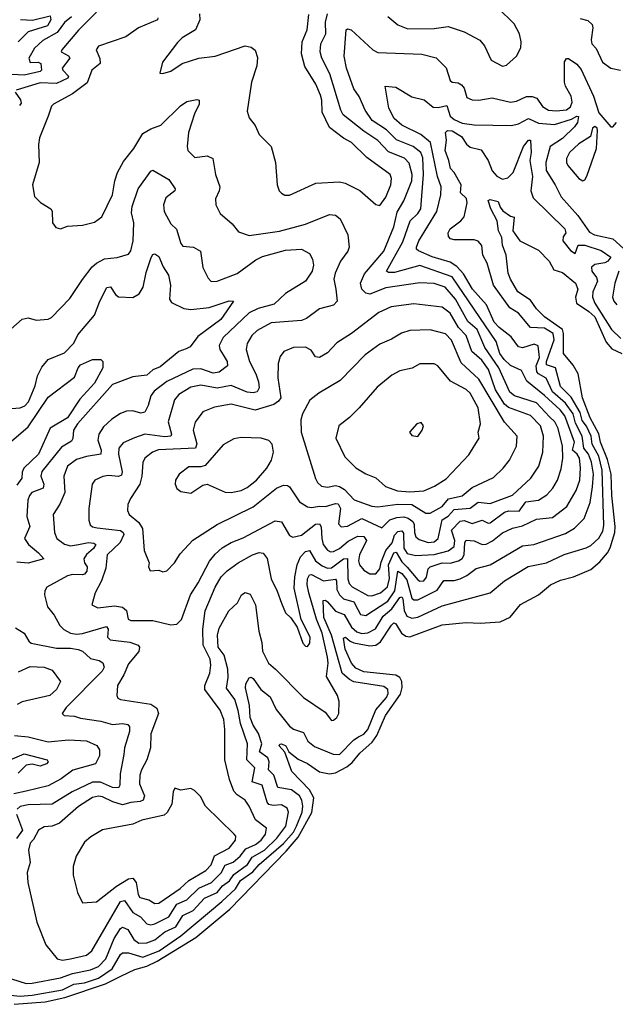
# Model space of a CAD drawing. Extents: x 1268547 to 1425625, y 515768 to 616754.
# Tile 260 of 507: x 1394672 to 1397637, y 515829 to 520726. Entities that reach past the tile are written whole.
import ezdxf

# ---------------------------------------------------------------- set-up
doc = ezdxf.new("R2010")
doc.units = 0

msp = doc.modelspace()

# ---------------------------------------------------------------- linework, layer by layer
at = {"layer": '0CON10XD'}
for points in [[(1395055, 520763.2), (1394965, 520673.7), (1394882.5, 520575), (1394879.2, 520565), (1394915.2, 520545.2), (1394921.5, 520535), (1394884.1, 520485), (1394886.7, 520475), (1394915.3, 520445), (1394912.9, 520435), (1394855, 520408.1), (1394775, 520411.1), (1394655.5, 520374.5)], [(1395455, 517719.4), (1395477.3, 517742.7), (1395523.2, 517865), (1395561.6, 517925), (1395617.2, 518032.8), (1395645, 518066.9), (1395680.8, 518099.2), (1395725, 518125.9), (1395785, 518148.8), (1395945, 518232.9), (1395975, 518227.8), (1396015, 518160.8), (1396032.6, 518152.6), (1396075, 518161.9), (1396145, 518216.1), (1396165, 518218.2), (1396174, 518204), (1396176.6, 518145), (1396183.9, 518115), (1396205, 518086.8), (1396219.7, 518079.7), (1396235, 518080.7), (1396265, 518095.2), (1396307.6, 518132.4), (1396355, 518157.5), (1396385, 518155.7), (1396398.1, 518135), (1396364, 518065), (1396359.8, 518035), (1396364.1, 518014.1), (1396385, 517988.5), (1396415, 517970), (1396445, 517970), (1396464.8, 517995.2), (1396471.5, 518028.5), (1396495.3, 518085), (1396526.2, 518123.8), (1396538.4, 518161.6), (1396555, 518179.5), (1396575, 518183.8), (1396582.4, 518172.4), (1396585, 518097.8), (1396601.5, 518071.5), (1396645, 518061.2), (1396735, 518065.7), (1396805, 518084.8), (1396834.7, 518105), (1396839.1, 518135), (1396822.6, 518187.4), (1396865, 518232), (1396885, 518234.8), (1396925, 518220.2), (1396975, 518236.7), (1397005, 518222.5), (1397015, 518223.7), (1397085, 518276.1), (1397107.2, 518282.8), (1397159.4, 518280.6), (1397192.6, 518327.4), (1397254.4, 518335.6), (1397296.7, 518363.3), (1397326, 518395), (1397348.9, 518435), (1397367.8, 518492.2), (1397376.6, 518545), (1397374.8, 518605), (1397352.2, 518692.2), (1397337, 518725), (1397310.3, 518750.3), (1397245, 518820.4), (1397135, 518854.3), (1397112.6, 518872.6), (1397057.1, 518995), (1396987.3, 519095), (1396950.1, 519185), (1396904, 519225), (1396841.2, 519335), (1396790.3, 519395), (1396735, 519413.5), (1396665, 519416.2), (1396495, 519392), (1396415, 519360.3), (1396395, 519366.3), (1396375.3, 519385), (1396368.9, 519415), (1396388.3, 519461.7), (1396485, 519573.8), (1396535.2, 519695), (1396551.7, 519768.3), (1396584.8, 519825), (1396624.1, 519925), (1396626.4, 519955), (1396611.4, 520011.4), (1396587.7, 520037.7), (1396508.3, 520068.3), (1396455.2, 520125.2), (1396385, 520171.6), (1396282.9, 520252.9), (1396270.7, 520275), (1396216.6, 520456.6), (1396176.2, 520535), (1396168.4, 520565), (1396171, 520605), (1396195.7, 520655), (1396195, 520712.5), (1396205.3, 520755)], [(1395567.5, 520755), (1395569.2, 520725), (1395548, 520675), (1395482, 520635), (1395458.3, 520611.7)], [(1396505, 520741.5), (1396555, 520699.6), (1396605, 520679.7), (1396735, 520682.4), (1396805, 520691.5), (1396884.5, 520664.5), (1396963.4, 520623.4), (1396985.5, 520595.5), (1397019.2, 520525), (1397075.6, 520494.4), (1397095, 520498.6), (1397145.4, 520544.6), (1397167.5, 520585), (1397168.9, 520615), (1397160.7, 520655), (1397133.8, 520705), (1397052.2, 520785)], [(1394930.6, 520739.4), (1394895, 520711.1), (1394858.3, 520661.7), (1394788.5, 520621.5), (1394746.7, 520583.3), (1394717.5, 520535), (1394725, 520512.3), (1394765, 520514.2), (1394777.4, 520507.4), (1394781.1, 520475), (1394775, 520468.2), (1394695, 520449.5), (1394605, 520454.8)], [(1394675.8, 520725.8), (1394736.9, 520723.1), (1394824.6, 520744.6), (1394827.7, 520725), (1394811, 520695), (1394715, 520664.8), (1394665.2, 520615)], [(1395360, 520735), (1395359.2, 520725), (1395264.3, 520685), (1395200.3, 520639.7), (1395065, 520594), (1395052.9, 520575), (1395071.8, 520531.8), (1395072.4, 520507.6), (1395031.1, 520475), (1395007.7, 520412.3), (1394935, 520356.6), (1394841.4, 520305), (1394831.4, 520295), (1394813.6, 520245), (1394771.5, 520138.5), (1394765.5, 520104.5), (1394768.8, 520015), (1394735.8, 519905), (1394746.4, 519846.4), (1394775.9, 519815.9), (1394827.5, 519785), (1394833.6, 519773.6), (1394836.7, 519715), (1394851.7, 519691.7), (1394875, 519686.2), (1394911.3, 519698.7), (1394985, 519704.4), (1395045, 519719.4), (1395082, 519745), (1395135, 519853.8), (1395146.7, 519925), (1395159.6, 519965), (1395190.1, 520019.9), (1395241.5, 520085), (1395285, 520160), (1395325, 520183.5), (1395375, 520201.8), (1395472.6, 520297.4), (1395505, 520318.5), (1395555, 520328.5), (1395565.8, 520325), (1395565.6, 520305), (1395541.9, 520258.1), (1395513.4, 520165), (1395505.6, 520095), (1395509.2, 520075), (1395545, 520040), (1395605, 520048.9), (1395634.5, 520034.5), (1395647.3, 519955), (1395668.2, 519895), (1395666.3, 519873.7), (1395648, 519835), (1395648.6, 519805), (1395671.2, 519761.2), (1395729.7, 519709.7), (1395761.1, 519671.1), (1395815, 519652.7), (1395965, 519674.7), (1396095, 519709.1), (1396215, 519756.2), (1396245, 519753.5), (1396267.8, 519735), (1396306.4, 519655), (1396312.5, 519595), (1396306.5, 519575), (1396270, 519525), (1396242.7, 519465), (1396236.9, 519435), (1396246.4, 519385), (1396253.5, 519325), (1396235, 519306.4), (1396165, 519286.9), (1396100.2, 519239.8), (1396075, 519229.7), (1395925, 519218.3), (1395855, 519180.4), (1395828.8, 519155), (1395804.2, 519115.8), (1395799.1, 519085), (1395817.2, 519025), (1395848.8, 518965), (1395861.8, 518925), (1395864.6, 518895), (1395854.7, 518875.3), (1395835, 518870.3), (1395805, 518873.5), (1395725, 518905.6), (1395655, 518893.3), (1395575, 518908.4), (1395525, 518898.1), (1395465, 518861.5), (1395443.5, 518835), (1395411.6, 518725), (1395427.5, 518665), (1395424.4, 518655), (1395395, 518650.5), (1395295.6, 518664.4), (1395243.8, 518646.2), (1395188, 518622), (1395166.9, 518595), (1395164.7, 518565), (1395183.4, 518476.6), (1395179.2, 518460.8), (1395165, 518453.8), (1395115, 518459), (1395086.6, 518453.4), (1395047.1, 518435), (1395033.8, 518415), (1395017.1, 518295), (1395017.3, 518237.3), (1395024, 518214), (1395034.2, 518204.2), (1395058, 518198), (1395174.4, 518185), (1395187.8, 518175), (1395190.3, 518165), (1395172.9, 518125), (1395107.6, 518065), (1395101.4, 517998.6), (1395080.4, 517935), (1395047.8, 517875), (1395031.2, 517815), (1395060.9, 517800.9), (1395145, 517811), (1395184.8, 517804.8), (1395205, 517787.8), (1395212.5, 517745), (1395225, 517738.2), (1395335, 517737.9), (1395425, 517715.8), (1395455, 517719.4)], [(1396465, 519801.4), (1396495, 519843.1), (1396519.6, 519905), (1396523.8, 519935), (1396516.2, 519955), (1396400.6, 520040.6), (1396325, 520115.4), (1396285, 520136.4), (1396215, 520189.5), (1396178.2, 520265), (1396177.1, 520325), (1396169.9, 520349.9), (1396146.2, 520405), (1396092, 520492), (1396074.7, 520555), (1396079.2, 520615), (1396104.1, 520675.9), (1396111.7, 520751.7)], [(1397462, 520732), (1397501.3, 520721.3), (1397522.3, 520702.3), (1397526.2, 520685), (1397516.4, 520625), (1397521.1, 520605), (1397541.5, 520581.5), (1397573.5, 520515), (1397615, 520484.5), (1397663.8, 520473.8)], [(1394925, 516054.8), (1395005, 516073.2), (1395031.8, 516095), (1395175, 516340.8), (1395195, 516344.7), (1395235, 516286.2), (1395274.1, 516264.1), (1395305, 516228.4), (1395325, 516223.4), (1395345, 516229.4), (1395415, 516263.7), (1395455, 516327.2), (1395505, 516348), (1395563.9, 516406.1), (1395627.8, 516435), (1395675, 516483.2), (1395695, 516520.7), (1395735, 516535.9), (1395770.4, 516565), (1395797.7, 516602.3), (1395847, 516623), (1395874.3, 516645), (1395896.7, 516675), (1395901.5, 516705), (1395845.6, 516745.6), (1395814.8, 516814.8), (1395795, 516844.4), (1395755, 516870), (1395738.4, 516888.4), (1395716.3, 516946.3), (1395694.2, 517044.2), (1395694.1, 517195), (1395688.2, 517245), (1395671, 517291), (1395594.7, 517395), (1395594.7, 517415), (1395618.8, 517475), (1395623.2, 517515), (1395620.2, 517545), (1395585.8, 517615), (1395584, 517695), (1395596, 517785), (1395645, 517903.5), (1395676, 517955), (1395705.2, 517984.8), (1395760.5, 518025), (1395831.4, 518065), (1395865, 518075.4), (1395885, 518072.7), (1395905, 518045.7), (1395924.2, 517945), (1395954.2, 517884.2), (1395975, 517824), (1395995.5, 517775.5), (1396021.7, 517751.7), (1396053.8, 517705), (1396082.5, 517625), (1396095, 517610), (1396105, 517608.8), (1396117.5, 517625), (1396117.7, 517655), (1396073.2, 517743.2), (1396038.2, 517898.2), (1396041.3, 517955), (1396054.5, 518015), (1396069.6, 518055), (1396095, 518080.5), (1396115, 518085.4), (1396144.7, 518035), (1396178.9, 518008.9), (1396205, 517997.3), (1396225, 517999.5), (1396285, 518044.8), (1396305, 518045.4), (1396306.1, 517945), (1396312.2, 517922.2), (1396327.5, 517905), (1396405, 517861.4), (1396425, 517861.1), (1396468.2, 517875), (1396503.8, 517905), (1396513.8, 517946.2), (1396508.9, 518015), (1396535, 518074), (1396547.1, 518077.1), (1396575, 518029.5), (1396602.1, 518002.1), (1396655, 517939.3), (1396665, 517932.9), (1396685, 517934.7), (1396697.5, 517952.5), (1396705.4, 517994.6), (1396715, 518003.9), (1396775, 518023.8), (1396815, 518022.1), (1396856.3, 518033.7), (1396874.6, 518045.4), (1396885.4, 518065), (1396889.1, 518125), (1396895, 518137.5), (1396935, 518134.7), (1396975, 518115.7), (1396995, 518116.6), (1397026.6, 518133.4), (1397075, 518173.1), (1397125, 518197.1), (1397175, 518208.1), (1397245, 518242.2), (1397325, 518250.3), (1397396.6, 518305), (1397443, 518385), (1397460.4, 518435), (1397463.7, 518496.3), (1397458.3, 518545), (1397448, 518565), (1397424.9, 518584.9), (1397433.6, 518625), (1397385.6, 518755), (1397362.1, 518785), (1397285, 518856.5), (1397197.3, 518927.3), (1397170.3, 518980.3), (1397115, 519005.2), (1397083.3, 519035), (1397063.1, 519065), (1397043.7, 519125), (1396825, 519446.9), (1396665, 519502.8), (1396537.6, 519467.6), (1396507.8, 519467.8), (1396499.1, 519475), (1396579.6, 519620.4), (1396616, 519725), (1396655, 519761.1), (1396668.8, 519785), (1396683.3, 519955), (1396678.7, 520038.7), (1396669.8, 520065), (1396630.6, 520095), (1396548.2, 520128.2), (1396497.8, 520177.8), (1396426.4, 520225), (1396392.8, 520275), (1396363, 520343), (1396335, 520382.5), (1396299.1, 520485), (1396286.9, 520545), (1396298.1, 520675), (1396305, 520680), (1396322.9, 520675), (1396430, 520575), (1396455, 520562), (1396675, 520553.8), (1396745.3, 520535.3), (1396795, 520486.7), (1396815, 520422.5), (1396824.6, 520414.6), (1396855, 520410.8), (1396871.4, 520401.4), (1396885.3, 520385), (1396898.3, 520338.3), (1396925, 520326.2), (1396957.5, 520325), (1397025, 520337.5), (1397115, 520315.9), (1397145, 520320.4), (1397195, 520342.9), (1397222.8, 520342.8), (1397245.9, 520335.9), (1397275, 520293.1), (1397305, 520275.8), (1397345, 520272), (1397395, 520277), (1397415, 520291.6), (1397422.8, 520315), (1397417.5, 520345), (1397388.6, 520395), (1397384.7, 520415), (1397384.5, 520515.5), (1397395, 520533.3), (1397405, 520532), (1397445, 520504.6), (1397467.6, 520477.6), (1397528.1, 520345), (1397555, 520262.5), (1397615, 520193.3), (1397625, 520192.5), (1397642.5, 520215)], [(1395458.3, 520611.7), (1395383.8, 520515), (1395370, 520460), (1395385, 520457.5), (1395425, 520470), (1395481.7, 520508.3), (1395565, 520534.3), (1395645, 520544.4), (1395795, 520595.8), (1395825, 520589.2), (1395845, 520573.8), (1395856.8, 520536.8), (1395853.4, 520496.6), (1395826.9, 520415), (1395805, 520270), (1395815, 520237.5), (1395845, 520200), (1395864, 520155), (1395923.8, 520095), (1395945.8, 520015), (1395954.2, 519905), (1395963.8, 519875), (1395975, 519863.3), (1395993, 519853), (1396015, 519852.5), (1396146.8, 519913.2), (1396265, 519919.4), (1396292.2, 519912.2), (1396365, 519875.6), (1396445, 519807.1), (1396465, 519801.4)], [(1394650.6, 520365), (1394677.2, 520327.2), (1394679.4, 520310.6), (1394671, 520299)], [(1394735, 515934.4), (1394875, 515960.2), (1394935, 515981.9), (1395025, 515999.7), (1395065, 516017.7), (1395101.5, 516055), (1395143.3, 516156.7), (1395174.3, 516205.7), (1395185, 516212.8), (1395210.4, 516200.4), (1395241.1, 516151.1), (1395265, 516133.7), (1395305, 516135.2), (1395345, 516148.8), (1395395, 516189.5), (1395449.3, 516215), (1395485, 516270.8), (1395535.8, 516295), (1395592.5, 516357.5), (1395655, 516385.2), (1395681.8, 516418.2), (1395717.6, 516442.4), (1395739, 516475), (1395807, 516525), (1395829.9, 516560.1), (1395890.9, 516595), (1395952.6, 516655), (1395997.6, 516715), (1396010.3, 516785), (1396003.8, 516805), (1395975, 516821.4), (1395935, 516817.7), (1395912.7, 516822.7), (1395904, 516835), (1395879, 516919), (1395830.2, 516935), (1395842.5, 517005), (1395803.8, 517045), (1395807.1, 517125), (1395771.4, 517225), (1395760.2, 517290.2), (1395742.8, 517345), (1395701.6, 517401.6), (1395709.6, 517455), (1395708.6, 517495), (1395691, 517565), (1395661.1, 517605), (1395656.8, 517665), (1395665, 517699.2), (1395714.3, 517785.7), (1395756.7, 517825), (1395776.9, 517865), (1395795, 517877.5), (1395819.3, 517869.3), (1395845.8, 517815.8), (1395863.1, 517685), (1395878.3, 517628.3), (1395880.8, 517585), (1395910.7, 517525), (1395946.3, 517496.3), (1396085, 517354.3), (1396192.4, 517282.4), (1396225, 517240), (1396235, 517242.5), (1396251.2, 517255), (1396260.8, 517275), (1396263.3, 517335), (1396254.5, 517365), (1396199.7, 517459.7), (1396207.7, 517525), (1396204.6, 517555), (1396178.4, 517675), (1396150.3, 517745), (1396111, 517875), (1396102.8, 517915), (1396104.9, 517945.1), (1396114.8, 517965.2), (1396125, 517966.7), (1396185, 517934.8), (1396245, 517942.5), (1396250.3, 517935), (1396251.8, 517891.8), (1396264.6, 517864.6), (1396285, 517844.8), (1396335, 517830.9), (1396355, 517792.2), (1396368.2, 517768.2), (1396395, 517761.9), (1396505, 517834), (1396539.3, 517885), (1396555, 517983.2), (1396575, 517971), (1396599.9, 517939.9), (1396625, 517849.2), (1396635, 517841), (1396655, 517840.4), (1396750.7, 517889.3), (1396783, 517937), (1396835, 517937), (1396865.9, 517944.1), (1396899, 517961), (1396945, 517996.4), (1397015, 518014.1), (1397175, 518109.1), (1397231.2, 518115), (1397390.2, 518169.8), (1397435, 518196.8), (1397481.6, 518245), (1397511.6, 518325), (1397523.1, 518403.1), (1397528.2, 518465), (1397518.2, 518525), (1397504.4, 518565), (1397480.4, 518595), (1397472.3, 518655), (1397438.4, 518718.4), (1397427, 518765), (1397389.2, 518819.2), (1397324.6, 518875), (1397293, 518943), (1397255, 518964.3), (1397247.1, 518975), (1397244.1, 519005), (1397260.8, 519045), (1397253.4, 519103.4), (1397232.6, 519112.6), (1397175, 519093.9), (1397155, 519098.1), (1397118.5, 519148.5), (1397058.4, 519195), (1397035, 519220.8), (1396996.9, 519306.9), (1396925.7, 519385.7), (1396882.4, 519462.4), (1396848.8, 519498.8), (1396815, 519519.1), (1396725, 519546), (1396656.9, 519576.9), (1396648.2, 519585), (1396648, 519595), (1396659.5, 519625), (1396749.1, 519770.9), (1396768.3, 519855), (1396769.8, 519895), (1396752.9, 519945), (1396717.4, 520115), (1396669.6, 520155), (1396575, 520200.7), (1396536.7, 520235), (1396509.6, 520285), (1396492.5, 520395), (1396545, 520390.8), (1396625, 520342.5), (1396686.5, 520326.5), (1396730.2, 520290.2), (1396755, 520288.5), (1396798.3, 520298.3), (1396815.2, 520245), (1396835, 520229.2), (1396875, 520211.8), (1396935, 520202.2), (1397119.8, 520199.8), (1397155, 520207.6), (1397205, 520233.7), (1397255, 520211.1), (1397335, 520204.8), (1397419.2, 520230.8), (1397445, 520246.6), (1397454.4, 520244.4), (1397449.8, 520215), (1397435, 520193.3), (1397374.2, 520135), (1397313.4, 520095), (1397290.9, 520015), (1397292.7, 519975), (1397338, 519905), (1397367.8, 519845), (1397451.1, 519751.1), (1397509, 519669), (1397534.4, 519655), (1397625, 519635.2), (1397677.8, 519587.8)], [(1394735, 515874.7), (1394885, 515901.3), (1394941.4, 515928.6), (1394995, 515936.1), (1395065, 515959.4), (1395133.7, 516005), (1395173.6, 516076.4), (1395185, 516084.7), (1395215, 516084.3), (1395285, 516063.7), (1395367.3, 516095), (1395475, 516169.1), (1395679.4, 516340.6), (1395746, 516404), (1395771.8, 516445), (1395833, 516487), (1395865, 516524.5), (1395985, 516627.9), (1396035, 516684.8), (1396049.9, 516715), (1396079, 516785), (1396082.6, 516815), (1396077.7, 516845), (1396065, 516866.1), (1396025, 516895.2), (1395956.7, 516906.7), (1395937.7, 516967.7), (1395910.7, 516995), (1395914.1, 517035), (1395907.7, 517055), (1395866.7, 517085), (1395877.7, 517125), (1395860.8, 517175), (1395835, 517216.6), (1395820, 517255), (1395816.2, 517315), (1395796.6, 517403.4), (1395797.5, 517422.5), (1395815, 517453.3), (1395825, 517456), (1395835, 517448.6), (1395873.6, 517395), (1395918.9, 517358.9), (1395949.3, 517295), (1396015, 517211.8), (1396035, 517197.6), (1396085, 517180.8), (1396107.3, 517137.3), (1396140.6, 517110.6), (1396232.7, 517072.7), (1396265, 517071.9), (1396335, 517144.7), (1396359.7, 517159.7), (1396385, 517171.8), (1396404.7, 517195), (1396445.8, 517294.2), (1396499.1, 517355), (1396506.3, 517375), (1396505.3, 517395), (1396485, 517408.9), (1396335, 517433.3), (1396313.7, 517443.7), (1396277.6, 517475), (1396224.5, 517665), (1396186.9, 517753.1), (1396183.3, 517836.7), (1396195, 517838), (1396205, 517830.5), (1396245, 517783.9), (1396287.1, 517767.1), (1396325, 517704.4), (1396351.4, 517681.4), (1396375, 517673.1), (1396405, 517675.9), (1396443.5, 517696.5), (1396481.5, 517758.5), (1396524.8, 517795.2), (1396565, 517852.4), (1396575, 517854.7), (1396579.4, 517845), (1396586.8, 517786.8), (1396599.6, 517759.6), (1396625, 517749.5), (1396654.7, 517754.7), (1396775, 517810), (1397015, 517875.4), (1397085.2, 517934.8), (1397204.2, 518005.8), (1397295, 518024.8), (1397383.3, 518066.7), (1397491.5, 518098.5), (1397515, 518111.2), (1397555, 518147.9), (1397575, 518182.2), (1397580.2, 518209.8), (1397571.1, 518485), (1397554.5, 518555), (1397522.3, 518615), (1397517.1, 518655), (1397493.4, 518703.4), (1397471.9, 518731.9), (1397462.8, 518772.8), (1397418.3, 518848.3), (1397365, 518900.9), (1397339.4, 518995), (1397295, 519008.9), (1397295.6, 519025), (1397333.3, 519133.3), (1397327.2, 519165), (1397285, 519192.1), (1397215.3, 519195.3), (1397156.1, 519266.1), (1397112.3, 519292.3), (1397031.6, 519405), (1396998.9, 519515), (1396977.8, 519555), (1396972.2, 519602.2), (1396955, 519624.4), (1396935, 519630.4), (1396835, 519630), (1396816.5, 519636.5), (1396807.1, 519647.1), (1396805.2, 519665), (1396815.1, 519684.9), (1396868, 519725), (1396884.7, 519745), (1396900, 519815), (1396895.8, 519835.8), (1396867.2, 519865), (1396870.3, 519905), (1396835.8, 519965), (1396816.3, 519986.3), (1396809.4, 520025), (1396790.2, 520075), (1396797.2, 520127.2), (1396792.1, 520165), (1396802, 520175), (1396825, 520173.5), (1396871.9, 520145), (1396896.8, 520106.8), (1396915, 520091.6), (1396969, 520079), (1397005.2, 520025.2), (1397025, 519973.3), (1397047.3, 519947.3), (1397075, 519931.8), (1397101.7, 519938.3), (1397129.2, 519965), (1397180.3, 520095), (1397205, 520126.9), (1397215, 520126.7), (1397218.4, 520065), (1397212.4, 520025), (1397224.8, 519945.2), (1397216.4, 519875), (1397228.9, 519838.9), (1397385.9, 519685), (1397390.3, 519665), (1397377.1, 519645), (1397375.5, 519625.5), (1397415, 519578), (1397437.7, 519562.3), (1397453.1, 519605), (1397486, 519604), (1397567.3, 519577.3), (1397614.3, 519545), (1397600, 519525), (1397585, 519515.9), (1397535, 519508.4), (1397518.9, 519495), (1397520, 519475), (1397543.2, 519443.2), (1397548, 519425), (1397525, 519371.4), (1397523.5, 519345), (1397536.2, 519315), (1397618.9, 519185), (1397665, 519140.9)], [(1397475, 519924), (1397485, 519928.8), (1397495, 519946.7), (1397542.9, 520085), (1397548.9, 520175), (1397546.4, 520186.4), (1397535, 520194.2), (1397524.2, 520185.8), (1397514.6, 520145.4), (1397455, 520108.6), (1397409.3, 520065), (1397394.1, 520035), (1397393.9, 520015), (1397401, 520001), (1397455, 519936), (1397475, 519924)], [(1394585, 519148.8), (1394685, 519235.8), (1394715, 519242.9), (1394755, 519231.9), (1394815, 519236), (1394831.2, 519245), (1394921.7, 519338.3), (1394985.8, 519434.2), (1395033.5, 519496.5), (1395054.8, 519515.2), (1395095, 519536.7), (1395157.2, 519542.8), (1395215, 519560), (1395225, 519576.7), (1395236.6, 519625), (1395240, 519715), (1395228.4, 519765), (1395232.9, 519797.1), (1395262.5, 519885), (1395325, 519973.1), (1395335, 519977.5), (1395415, 519930.9), (1395445.7, 519885), (1395444.2, 519875), (1395400.8, 519839.2), (1395387.9, 519805), (1395391.9, 519771.9), (1395425, 519710.5), (1395453.2, 519683.2), (1395475, 519613.3), (1395485, 519598.6), (1395537.5, 519595), (1395572.5, 519575), (1395583.6, 519493.6), (1395610.3, 519440.3), (1395625, 519424.3), (1395655, 519425.6), (1395755, 519464.1), (1395848.3, 519531.7), (1395881.8, 519548.2), (1395995, 519579.7), (1396075, 519584.4), (1396115, 519562), (1396130, 519535), (1396135.5, 519505.5), (1396128.5, 519475), (1396094.7, 519425.3), (1395996.3, 519363.7), (1395939.4, 519310.6), (1395860.1, 519289.9), (1395815, 519267), (1395685.3, 519145), (1395665.4, 519105), (1395668.9, 519085), (1395685, 519059.5), (1395705.4, 519025), (1395706.2, 519005), (1395665, 518972.8), (1395635, 518967.2), (1395575, 518989.3), (1395535, 518986.9), (1395405, 518925.6), (1395341.6, 518878.4), (1395325.9, 518855), (1395312.6, 518807.4), (1395295, 518773.1), (1395275, 518768.5), (1395235, 518780.4), (1395205, 518778.8), (1395175, 518767.5), (1395130.5, 518739.5), (1395089.3, 518700.7), (1395066.7, 518665), (1395061.9, 518635), (1395078, 518585), (1395075.8, 518564.2), (1395005, 518553.9), (1394955, 518538.3), (1394910, 518505), (1394892.2, 518455), (1394896.9, 518375), (1394873.2, 518316.8), (1394840, 518265), (1394846.5, 518175), (1394856.8, 518145), (1394895, 518117.9), (1394925, 518109.4), (1394965, 518115.2), (1395015, 518124.8), (1395042.4, 518122.4), (1395050.8, 518115), (1395039.7, 518095), (1395004.9, 518065.1), (1394992.2, 518045), (1394994.7, 518025), (1395009.2, 518005), (1395007.4, 517982.6), (1394995, 517967.9), (1394985, 517965.2), (1394935, 517967), (1394910.4, 517960.4), (1394807.3, 517902.7), (1394798.1, 517885), (1394796.7, 517865), (1394811.8, 517805), (1394844.1, 517764.1), (1394872.4, 517712.4), (1394892.9, 517692.9), (1394925, 517675.2), (1394955, 517670), (1394985, 517673.3), (1395105, 517707.3), (1395112.5, 517695), (1395110.3, 517655), (1395122.2, 517642.2), (1395220.2, 517630.2), (1395262.2, 517615), (1395268.5, 517605), (1395265, 517583.1), (1395215, 517522.7), (1395191.7, 517468.3), (1395158.8, 517415), (1395155.6, 517365), (1395161.8, 517351.8), (1395174.6, 517344.6), (1395325, 517321.7), (1395355, 517302.5)], [(1395975.5, 517124.5), (1395997.5, 517115), (1396012, 517085), (1396058.8, 517048.8), (1396105, 517026.9), (1396165, 516984.3), (1396215, 516974.4), (1396245, 516980.3), (1396300.4, 517009.6), (1396328, 517032), (1396365, 517078.4), (1396427.4, 517132.6), (1396450.1, 517165), (1396492.6, 517265), (1396568.7, 517371.3), (1396575.9, 517404.1), (1396574.2, 517435), (1396565, 517453.6), (1396545, 517466.3), (1396385, 517483.1), (1396345, 517500), (1396324.3, 517525), (1396292.7, 517595), (1396285, 517650), (1396295, 517655.4), (1396317.1, 517635), (1396336.6, 517626.6), (1396415, 517612.5), (1396444.9, 517615.1), (1396469.2, 517630.8), (1396524, 517714), (1396535, 517726), (1396545, 517721.5), (1396572.7, 517675), (1396595, 517660), (1396615, 517656.6), (1396775, 517716.1), (1396895, 517728), (1396965, 517724), (1397065, 517730.3), (1397113.3, 517755), (1397165, 517817.3), (1397254.3, 517865), (1397315, 517914.4), (1397365, 517939.1), (1397430, 517955), (1397515, 517991.6), (1397561, 518029), (1397597.9, 518075), (1397611, 518099), (1397634.6, 518175), (1397636.8, 518205), (1397619.9, 518359.9), (1397616.2, 518465), (1397597.8, 518537.8), (1397563.8, 518625), (1397555.9, 518665.9), (1397512.7, 518745), (1397473.3, 518845), (1397452.6, 518965), (1397427.3, 519007.3), (1397378.8, 519065), (1397379.4, 519165), (1397374.2, 519184.2), (1397285, 519248.1), (1397245, 519288.3), (1397215, 519330.5), (1397152.6, 519372.6), (1397115, 519435.6), (1397104.8, 519465), (1397094.1, 519555), (1397075, 519604), (1397072, 519642), (1397056.4, 519675), (1397048.6, 519725), (1397017.3, 519785), (1397003.8, 519826.2), (1397015, 519831.2), (1397055, 519820.8), (1397063.8, 519793.8), (1397077.8, 519775), (1397115, 519749.2), (1397133.6, 519743.6), (1397127.1, 519675), (1397162.9, 519625), (1397255, 519578.6), (1397308.8, 519525), (1397331.2, 519481.2), (1397375, 519468.4), (1397438.8, 519415), (1397450.6, 519385), (1397439.2, 519345), (1397444.1, 519315), (1397506.3, 519275), (1397535, 519247.6), (1397591.8, 519121.8), (1397619.5, 519089.5), (1397669.4, 519065)], [(1394631.5, 518791.5), (1394674.6, 518794.6), (1394698.9, 518805), (1394716.5, 518825), (1394748.9, 518905), (1394760.9, 518955), (1394782.5, 518997.5), (1394815, 519036.5), (1394895, 519068.2), (1394942.6, 519117.4), (1394962.3, 519157.7), (1395044.2, 519255.8), (1395070.7, 519325), (1395107, 519393), (1395125, 519397.1), (1395149.1, 519359.1), (1395165, 519347.9), (1395235, 519344.5), (1395267.6, 519362.4), (1395287.2, 519395), (1395302.4, 519467.6), (1395326.8, 519543.2), (1395335, 519557.5), (1395345, 519561.1), (1395365, 519548.1), (1395387, 519497), (1395413.8, 519455), (1395423.7, 519405), (1395418.9, 519335), (1395428.9, 519318.9), (1395489.5, 519289.5), (1395525, 519283.6), (1395615, 519294.1), (1395715, 519328.2), (1395737.5, 519325), (1395673.9, 519235), (1395559.6, 519150.4), (1395520.6, 519099.4), (1395501.7, 519088.3), (1395465, 519075.5), (1395371.5, 518998.5), (1395335, 518984.6), (1395305, 518957.7), (1395235, 518948.9), (1395135, 518911.2), (1394959.6, 518715), (1394939.8, 518685), (1394937.5, 518642.5), (1394931, 518629), (1394881, 518599), (1394782.1, 518477.9), (1394778.3, 518455), (1394792.5, 518415), (1394790, 518395), (1394733.8, 518375), (1394721, 518359), (1394713.8, 518336.2), (1394707.6, 518255), (1394722.9, 518205), (1394696.6, 518145), (1394716.7, 518115), (1394766.9, 518075), (1394793.3, 518045), (1394715, 518023.3), (1394658.1, 518028.1)], [(1397654.2, 519475), (1397635.2, 519414.8), (1397623.5, 519345), (1397630, 519325), (1397645, 519307.1)], [(1395385, 517980), (1395405, 517984), (1395443.1, 518025), (1395471.4, 518068.6), (1395535, 518136.5), (1395655.7, 518214.3), (1395835, 518302.5), (1395951.1, 518395), (1395985, 518410), (1396005, 518409.1), (1396015, 518402.2), (1396065, 518328.2), (1396105, 518303.3), (1396125, 518299.5), (1396165, 518306.8), (1396195, 518304.2), (1396245, 518319.4), (1396257.5, 518317.5), (1396270.2, 518295), (1396259.1, 518219.1), (1396273.4, 518203.4), (1396305, 518206.2), (1396375, 518245.5), (1396475, 518197.9), (1396515, 518239), (1396549.9, 518250.1), (1396585, 518252.9), (1396606.5, 518246.5), (1396629.7, 518229.7), (1396635.9, 518215), (1396637.3, 518175), (1396643.7, 518153.7), (1396660.4, 518140.4), (1396705, 518125.6), (1396735, 518128.1), (1396755, 518145.7), (1396775, 518238.8), (1396805, 518256.7), (1396835, 518290), (1396915, 518296.7), (1396955, 518326.1), (1397015, 518319.1), (1397125, 518360.6), (1397216.9, 518445), (1397256.2, 518505), (1397277.1, 518575), (1397279.1, 518655), (1397265, 518706.1), (1397215, 518756.5), (1397105, 518797.2), (1397085, 518814), (1397040.5, 518885), (1397006.6, 518986.6), (1396972.9, 519032.9), (1396923, 519075), (1396895.4, 519155.4), (1396856.3, 519195), (1396815, 519266.2), (1396775, 519295.3), (1396635, 519312.2), (1396522, 519298), (1396460.5, 519269.5), (1396325, 519164.6), (1396251.2, 519118.8), (1396205, 519069.4), (1396165, 519046.4), (1396145, 519049.4), (1396122.7, 519082.7), (1396095, 519096.2), (1396035, 519095.5), (1395988, 519075), (1395968.7, 519051.3), (1395958.9, 519015), (1395957.3, 518945), (1395971.9, 518845), (1395961.2, 518828.8), (1395938.2, 518811.8), (1395845, 518783.9), (1395725, 518813.1), (1395641.7, 518798.3), (1395584.1, 518775.9), (1395545.4, 518724.6), (1395535.4, 518685), (1395553.8, 518616.2), (1395548.2, 518595), (1395363.4, 518586.6), (1395333.5, 518575), (1395296.2, 518545), (1395285.8, 518524.2), (1395280.3, 518455), (1395270.4, 518415), (1395224.4, 518345), (1395211.4, 518315), (1395209.4, 518285), (1395217.1, 518265), (1395265.6, 518225.6), (1395284.7, 518195), (1395291.4, 518085), (1395317.5, 518025), (1395313.8, 518005), (1395322.5, 517985), (1395365, 517987.5), (1395385, 517980)], [(1396695, 518271.3), (1396715, 518271.5), (1396775, 518304.4), (1396807.1, 518342.9), (1396875, 518357.5), (1396925, 518398.4), (1397030.6, 518449.4), (1397079.5, 518495), (1397111.2, 518535), (1397145.4, 518605), (1397148.5, 518655), (1397085, 518724.5), (1396958, 518938), (1396869.3, 519019.3), (1396821.9, 519131.9), (1396792.8, 519162.8), (1396715, 519183.3), (1396615, 519180), (1396573.3, 519166.7), (1396523.1, 519136.9), (1396465, 519112.1), (1396391.9, 519058.1), (1396268.1, 518931.9), (1396162.3, 518867.7), (1396117.1, 518832.9), (1396080.5, 518765), (1396071.8, 518735), (1396073.3, 518675), (1396144.7, 518444.7), (1396155, 518424.3), (1396175, 518406.5), (1396205, 518400.4), (1396245, 518409.3), (1396265, 518404.8), (1396288.8, 518388.8), (1396337.9, 518337.9), (1396425, 518306.1), (1396455, 518302.6), (1396555, 518315.8), (1396625, 518314.8), (1396695, 518271.3)], [(1394620.5, 518619.5), (1394715, 518701.1), (1394815, 518848.7), (1394945, 518948.2), (1394963, 518995), (1394975, 519008.9), (1395035, 519035.6), (1395076.1, 519036.1), (1395086.1, 519026.1), (1395085.7, 518995), (1395045, 518918.2), (1394971.5, 518838.5), (1394910.4, 518745), (1394825, 518694.5), (1394765.7, 518565), (1394693.3, 518495), (1394685.2, 518475), (1394683.9, 518445), (1394658.8, 518411.2)], [(1396615, 518377), (1396685, 518383.3), (1396737.5, 518405), (1396795, 518442.5), (1396908.1, 518561.9), (1396958.9, 518645), (1396955.5, 518675), (1396966.9, 518715), (1396955.2, 518795), (1396915, 518868.9), (1396895, 518886.8), (1396817.4, 518927.4), (1396753.8, 519003.8), (1396735, 519014.4), (1396665, 519013.5), (1396626.6, 518993.4), (1396565, 518980), (1396525, 518957.5), (1396452.4, 518897.6), (1396363.1, 518795), (1396315, 518746.9), (1396261.4, 518705), (1396245.7, 518645), (1396290.9, 518550.9), (1396345, 518496.9), (1396395, 518467.5), (1396445, 518446.7), (1396494.2, 518404.2), (1396553.3, 518383.3), (1396615, 518377)], [(1396655, 518653.3), (1396676.1, 518683.9), (1396682.5, 518705), (1396671.7, 518721.7), (1396650, 518715), (1396613.3, 518675), (1396625, 518657.5), (1396655, 518653.3)], [(1395525, 518371.1), (1395585, 518410.9), (1395605, 518416.4), (1395695, 518376.7), (1395725, 518374.1), (1395775, 518384.2), (1395805, 518398.8), (1395851.8, 518435), (1395903.4, 518495), (1395925.4, 518535), (1395935.5, 518575.5), (1395928.6, 518615), (1395912.2, 518632.2), (1395874.5, 518644.5), (1395775, 518648.4), (1395738.3, 518641.7), (1395685, 518611.2), (1395595, 518508.9), (1395575, 518502.7), (1395515, 518501.5), (1395466, 518465), (1395448.8, 518435), (1395446.2, 518415), (1395454.4, 518394.4), (1395475, 518378.8), (1395525, 518371.1)], [(1394651.9, 517701.9), (1394694.5, 517674.5), (1394717.8, 517635), (1394730, 517625), (1394855, 517600.3), (1394925, 517599.8), (1394963.2, 517593.2), (1394984.8, 517584.8), (1395025, 517547.9), (1395068.6, 517538.6), (1395086.8, 517526.8), (1395092.9, 517505), (1395083.1, 517485), (1394904.4, 517305), (1394883.8, 517275), (1394894.5, 517264.5), (1394945, 517262.5), (1394975, 517251.6), (1395077.2, 517237.2), (1395135, 517221.2), (1395185, 517225.9), (1395210.8, 517220.8), (1395219.1, 517209.1), (1395219.7, 517185), (1395194.8, 517105.2), (1395191.2, 517071.2)], [(1394667.3, 517482.7), (1394725, 517509.1), (1394793.8, 517506.2), (1394835, 517490), (1394876.5, 517435), (1394856.2, 517395), (1394823.3, 517365), (1394685, 517333.9), (1394660, 517320)], [(1395355, 517302.5), (1395362.8, 517275), (1395325.4, 517174.6), (1395324, 517105), (1395305.9, 517045), (1395278.7, 516995), (1395271.3, 516968.7), (1395268.9, 516925), (1395294.6, 516865), (1395286.9, 516845), (1395273, 516837), (1395225, 516832.2), (1395185, 516820.4), (1395135.7, 516835.7), (1395085, 516861.4), (1395065, 516864.2), (1395035, 516857.2), (1394965, 516813.2), (1394871, 516729), (1394835, 516714.7), (1394795, 516711.1), (1394766.2, 516695), (1394742.1, 516647.9), (1394725, 516630), (1394716.7, 516595), (1394724.6, 516535), (1394710, 516485), (1394712.7, 516435), (1394757.6, 516237.6), (1394803.3, 516125), (1394859.2, 516055), (1394885, 516048.2), (1394925, 516054.8)], [(1394647.5, 517165), (1394715, 517159.7), (1394815, 517134.2), (1394915, 517144.8), (1395005, 517139.4), (1395056.8, 517116.8), (1395069.6, 517095), (1395069.1, 517065), (1395050, 517025), (1394937.4, 516992.6), (1394879.8, 516950.2), (1394814.8, 516915.2), (1394705, 516889), (1394643.6, 516876.4)], [(1394645, 515829), (1394799.1, 515840.9), (1394897.9, 515862.1), (1395099, 515931), (1395179.9, 515970.1), (1395245, 516002.9), (1395305, 516019.3), (1395356.5, 516043.5), (1395549.5, 516160.5), (1395717.9, 516302.1), (1395999.8, 516590.2), (1396059.3, 516660.7), (1396127.4, 516782.6), (1396136.5, 516855), (1396115.5, 516895.5), (1396026.9, 516986.9), (1395992.1, 517082.1), (1395964.7, 517115), (1395967, 517123), (1395975.5, 517124.5)], [(1394625, 517044.7), (1394695, 517074.1), (1394764, 517056), (1394810, 517045), (1394814.3, 517035), (1394805.7, 517025), (1394775, 517013.6), (1394735, 517024), (1394705, 517018.8), (1394665, 516979.1)], [(1395191.2, 517071.2), (1395173.5, 516975), (1395171.3, 516918.7), (1395164.3, 516905.7), (1395135, 516907.2), (1395075, 516934), (1395035, 516933.6), (1394934.2, 516885.8), (1394835, 516823.9), (1394715, 516820.6), (1394675, 516812.8), (1394659.8, 516800.2)], [(1395345, 516329.6), (1395365, 516331.3), (1395471.5, 516405), (1395515, 516444.8), (1395598.4, 516495), (1395625, 516523.4), (1395642.2, 516567.8), (1395715.4, 516605), (1395747.1, 516645), (1395747.9, 516665), (1395740, 516675), (1395597.1, 516815), (1395572.4, 516862.4), (1395543, 516893), (1395525, 516902.5), (1395475, 516894), (1395445, 516903.3), (1395436.2, 516885), (1395430.5, 516825), (1395407.3, 516782.7), (1395391.2, 516768.8), (1395280, 516745), (1395235, 516724.5), (1395085, 516696.5), (1395027.4, 516662.6), (1394995.7, 516635), (1394954.2, 516565), (1394938.6, 516515), (1394938.8, 516471.2), (1394960, 516385), (1394985, 516333.8), (1395055, 516338.9), (1395154.2, 516415.8), (1395215, 516452.7), (1395235, 516456.5), (1395252.4, 516435), (1395262.3, 516375), (1395270.1, 516360.1), (1395315, 516348.4), (1395345, 516329.6)], [(1394657.1, 516775), (1394686.5, 516695), (1394656.2, 516653.8)], [(1394631.2, 515955), (1394705, 515933), (1394735, 515934.4)], [(1394578.6, 515878.6), (1394675, 515869.6), (1394735, 515874.7)]]:
    msp.add_lwpolyline(points, dxfattribs=at)

doc.saveas('drawing.dxf')
